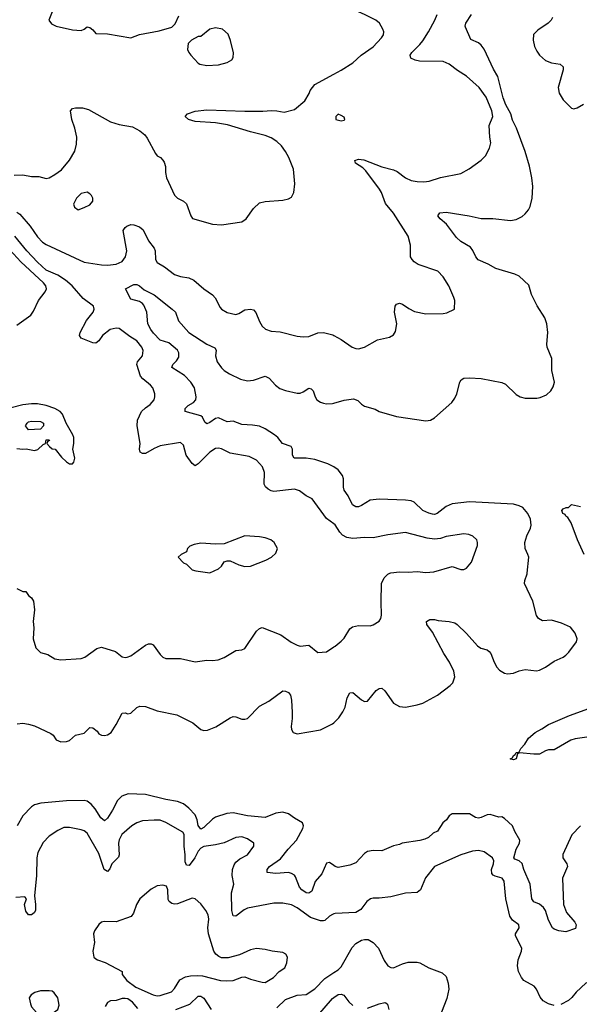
# Model space of a CAD drawing. Header units: inches. Extents: x 1694797 to 1849917, y 907313 to 1017959.
# Tile 277 of 656: x 1727849 to 1731682, y 967046 to 973794. Entities that reach past the tile are written whole.
import ezdxf

# ---------------------------------------------------------------- set-up
doc = ezdxf.new("R2010")
doc.units = ezdxf.units.IN
doc.header["$MEASUREMENT"] = 0
for name, color, linetype in [('B7926', 7, 'Continuous'), ('B7927', 7, 'Continuous'), ('B7936', 7, 'Continuous'), ('B7937', 7, 'Continuous')]:
    doc.layers.add(name, color=color, linetype=linetype)

msp = doc.modelspace()

# ---------------------------------------------------------------- linework, layer by layer
at = {"layer": 'B7926', "color": 5}
for points, elevation in [([(1727830, 969896), (1727870, 969876), (1727890, 969876), (1727908.1, 969848.1), (1727930, 969830.8), (1727942.8, 969810), (1727950.5, 969750), (1727941.3, 969670), (1727946, 969626), (1727941.1, 969550), (1727959.3, 969490), (1727990, 969456.3), (1728042.4, 969442.4), (1728090, 969413.4), (1728130, 969406), (1728270, 969415.5), (1728294.5, 969425.5), (1728375.9, 969484.1), (1728410, 969493), (1728504.7, 969464.7), (1728550, 969427.3), (1728570, 969422), (1728584.5, 969424.5), (1728610, 969435.5), (1728710, 969508.2), (1728730, 969517.4), (1728750, 969516.5), (1728762, 969510), (1728810, 969443), (1728830, 969424.9), (1728850, 969416.3), (1728950, 969416.4), (1729050, 969392.7), (1729130, 969404.9), (1729170, 969402), (1729207.5, 969407.5), (1729250, 969423.8), (1729330, 969470.4), (1729370, 969475.5), (1729390, 969484.9), (1729470, 969603.8), (1729490, 969622.4), (1729510, 969628.4), (1729637.3, 969577.3), (1729708.7, 969528.7), (1729750, 969507.7), (1729770, 969500.7), (1729830, 969507.3), (1729890, 969457.3), (1729950, 969462.8), (1730000, 969495.1)], 640), ([(1727831.2, 968968.8), (1727870, 968972.2), (1727910, 968967.2), (1727950, 968955.2), (1728062.4, 968902.4), (1728077.6, 968890), (1728098.7, 968858.7), (1728130, 968844.9), (1728170, 968847.4), (1728190, 968854.4), (1728230, 968890.3), (1728290, 968904.4), (1728330, 968943), (1728350, 968941.6), (1728378.2, 968918.2), (1728390, 968900.7), (1728410, 968890.7), (1728430, 968888.8), (1728450, 968893), (1728476.2, 968910), (1728510, 968963), (1728550, 969042), (1728570, 969043.8), (1728590, 969036.4), (1728610, 969042.4), (1728650, 969079.5), (1728671, 969089), (1728710, 969087.6), (1728790, 969057.3), (1728924, 969030), (1729034.1, 968974.1), (1729090, 968930.3), (1729110, 968922.6), (1729134.8, 968925.2), (1729192.9, 968947.1), (1729290, 969010.4), (1729310, 969017.6), (1729330, 969016.4), (1729370, 969001.3), (1729390, 968999.5), (1729410, 969004.9), (1729490.7, 969089.3), (1729555.2, 969124.8), (1729650, 969195.5), (1729670, 969192.7), (1729690, 969183), (1729703.9, 969163.9), (1729710.4, 969130), (1729714.2, 969045.8), (1729714.4, 969005.6), (1729707.3, 968950), (1729710.6, 968930), (1729720.7, 968910), (1729750, 968899.5), (1729910, 968926.3), (1729991.8, 968968.2), (1730000, 968976.3)], 620), ([(1730000, 967998), (1729970, 968017.4), (1729950, 968013), (1729919, 967941), (1729871.4, 967888.6), (1729850, 967822), (1729830, 967807.3), (1729810, 967809.8), (1729780.8, 967830), (1729766, 967850), (1729738.8, 967918.8), (1729730, 967930.8), (1729710, 967942.5), (1729689.1, 967949.1), (1729603.2, 967943.2), (1729544, 967950), (1729544.5, 967970), (1729560.5, 967990), (1729635.8, 968044.2), (1729688.1, 968110), (1729744.7, 968170), (1729787.7, 968250), (1729791.9, 968270), (1729786.2, 968290), (1729730, 968322.7), (1729690, 968352.4), (1729650, 968363.6), (1729603.8, 968356.2), (1729530, 968326.6), (1729410, 968337.4), (1729310, 968357.8), (1729266.5, 968353.5), (1729190, 968329), (1729170, 968315), (1729110, 968257), (1729090, 968245.7), (1729070.9, 968270.9), (1729064.8, 968310), (1729050, 968344.1), (1729007.5, 968390), (1728970, 968419.6), (1728930, 968436.4), (1728850, 968449.9), (1728710, 968484.5), (1728591.6, 968488.4), (1728547.2, 968472.8), (1728517.6, 968442.4), (1728484.2, 968375.8), (1728450, 968320.8), (1728430, 968304.4), (1728404.2, 968324.2), (1728364.9, 968384.9), (1728337.2, 968417.2), (1728310, 968437.6), (1728290, 968443.7), (1728170, 968440.1), (1727994.2, 968425.8), (1727950, 968414), (1727930, 968400.5), (1727870, 968337.7), (1727830.5, 968269.5)], 620), ([(1730000, 967665.3), (1729990, 967662.6), (1729970.4, 967650), (1729938.9, 967621.1), (1729930, 967617.2), (1729910, 967618.2), (1729841.4, 967641.4), (1729750, 967707.1), (1729710, 967727.1), (1729650, 967739.2), (1729590, 967739.7), (1729410, 967704.8), (1729386, 967694), (1729329.6, 967649.6), (1729310, 967652.3), (1729300.7, 967690), (1729299.8, 967810), (1729315.8, 967870), (1729304.9, 967930), (1729305.9, 967970), (1729317.2, 968002.8), (1729330, 968021.3), (1729357.3, 968042.7), (1729409.6, 968070), (1729452.3, 968130), (1729452.3, 968150), (1729410, 968180.7), (1729370, 968192.8), (1729330, 968188.4), (1729248.1, 968151.9), (1729190, 968138.8), (1729110, 968128.6), (1729090, 968117.3), (1729070, 968096), (1729047.4, 968050), (1729010, 967998.4), (1728990, 967999.1), (1728983, 968023), (1728982.6, 968070), (1728974.1, 968130), (1728975.3, 968210), (1728966.8, 968226.8), (1728850, 968291.2), (1728810, 968307.1), (1728768.7, 968308.7), (1728690, 968302.7), (1728650, 968290.9), (1728615.8, 968270), (1728548, 968210), (1728530, 968174), (1728524.4, 968150), (1728530.2, 968070), (1728525, 968055), (1728480.6, 968010), (1728466.2, 967973.8), (1728450, 967956.3), (1728426.8, 967970), (1728390, 968079.7), (1728310, 968219.7), (1728290, 968234.3), (1728270, 968242), (1728190, 968258.7), (1728150, 968257.6), (1728110, 968238.4), (1728050, 968198.4), (1728010, 968154), (1727972.5, 968087.5), (1727966, 968050), (1727963.1, 967930), (1727950.4, 967790), (1727958, 967730), (1727958, 967690), (1727947.7, 967672.3), (1727930, 967658.4), (1727910, 967658.4), (1727890, 967685.6), (1727882.3, 967730), (1727895.1, 967770), (1727883.2, 967783.2), (1727822, 967778)], 640), ([(1729610, 967021.2), (1729670, 967078.2), (1729750, 967109.1), (1729810, 967114.2), (1729870, 967152.3), (1729937.8, 967222.2), (1730000, 967263.6)], 640), ([(1728657.7, 967017.7), (1728621.3, 967061.3), (1728590, 967082.7), (1728570, 967086.6), (1728550, 967086), (1728510, 967072.7), (1728470, 967069.2), (1728450, 967059), (1728434, 967030)], 660), ([(1728919.1, 967010), (1729013.8, 967046.2), (1729070, 967101.3), (1729090, 967102.6), (1729110, 967089.1), (1729161.2, 967010)], 640), ([(1729889.8, 966970), (1729990, 967085.5), (1730000, 967092.3)], 620)]:
    msp.add_lwpolyline(points, dxfattribs=dict(at, elevation=elevation))
at = {"layer": 'B7926', "color": 5, "elevation": 660}
for points in [[(1728830, 967863.7), (1728790, 967858), (1728750, 967836), (1728671.5, 967768.5), (1728649.1, 967730.9), (1728628.6, 967671.4), (1728613.1, 967646.9), (1728510, 967611.6), (1728426.2, 967613.8), (1728410, 967609.4), (1728390, 967593.2), (1728360.7, 967550), (1728353.4, 967530), (1728360.7, 967470), (1728350.6, 967410), (1728357.3, 967370), (1728370, 967357.3), (1728381, 967350), (1728433.6, 967333.6), (1728551, 967270), (1728551.3, 967250), (1728582.8, 967210), (1728644, 967164), (1728762.8, 967110), (1728790, 967104.9), (1728810, 967106.9), (1728888, 967132), (1728910, 967154.4), (1728946, 967214), (1728985.2, 967234.8), (1729018.3, 967241.7), (1729064.2, 967244.2), (1729100.7, 967240.7), (1729224.7, 967210), (1729266, 967206), (1729310, 967210.2), (1729370, 967232.6), (1729390, 967234), (1729430, 967217.7), (1729510, 967197.3), (1729530, 967196.5), (1729587.8, 967230), (1729626, 967270), (1729664, 967296), (1729679.2, 967330), (1729682.4, 967370), (1729672.3, 967390), (1729650, 967401.3), (1729578, 967410), (1729530, 967422), (1729470, 967427.6), (1729430, 967419.7), (1729355, 967385), (1729276.1, 967363.9), (1729230, 967364.5), (1729212.9, 967372.9), (1729192.6, 967390), (1729178.5, 967410), (1729142.7, 967530), (1729136.8, 967570), (1729144.4, 967630), (1729140.4, 967660.4), (1729124.2, 967690), (1729090, 967734), (1729050, 967769.6), (1729030, 967772.6), (1728930, 967735.6), (1728910, 967733.5), (1728890, 967737.4), (1728871.8, 967750), (1728864.9, 967764.9), (1728863.6, 967830), (1728854.9, 967854.9)], [(1728050, 967138.7), (1727990, 967138.7), (1727953.4, 967126.6), (1727926.8, 967110), (1727914, 967090), (1727922, 967050), (1727930, 967028), (1727963, 966990), (1727990, 966974.4), (1728010, 966970.4), (1728030, 966970.4), (1728070, 966983), (1728109.2, 967010), (1728118.7, 967041.3), (1728109.6, 967090), (1728085.4, 967125.4), (1728070, 967135.1)]]:
    msp.add_lwpolyline(points, close=True, dxfattribs=at)
at = {"layer": 'B7927', "color": 5}
for points, elevation in [([(1728070, 973848.7), (1728048.2, 973790), (1728066.7, 973766.7), (1728098, 973750), (1728210, 973723.7), (1728270, 973720.4), (1728290, 973728.2), (1728310, 973745.5), (1728330, 973740.7), (1728350, 973724.9), (1728370, 973700.4), (1728450, 973696.4), (1728610, 973670.7), (1728670, 973693.4), (1728803.2, 973716.8), (1728890, 973742), (1728913.2, 973766.8), (1728938.6, 973821.4)], 680), ([(1727810, 972729.1), (1727870, 972731.6), (1727930, 972718.4), (1727979, 972719), (1728030, 972704.9), (1728050, 972710.5), (1728090, 972732.7), (1728134.5, 972765.5), (1728190, 972832.2), (1728227.1, 972892.9), (1728238.8, 972941.2), (1728239.8, 972990), (1728227.4, 973050), (1728205.4, 973110), (1728197.2, 973170), (1728210, 973185.2), (1728230, 973190.9), (1728278, 973190), (1728319.3, 973179.3), (1728470, 973093.7), (1728530, 973074.9), (1728620.9, 973060.9), (1728671.8, 973031.8), (1728704.7, 973004.7), (1728722, 972982), (1728778, 972878), (1728790, 972862), (1728812, 972850), (1728830, 972832), (1728838, 972818), (1728847.3, 972787.3), (1728846.2, 972746.2), (1728853, 972710), (1728910, 972591), (1728930, 972570.8), (1728970.5, 972550.5), (1728990, 972531.3), (1729020.5, 972450), (1729032.7, 972432.7), (1729170, 972391.8), (1729231.3, 972388.7), (1729370, 972408), (1729400.9, 972430), (1729450, 972499.1), (1729490, 972538), (1729530, 972548.2), (1729650, 972557.3), (1729690, 972566.8), (1729710, 972578), (1729726, 972610), (1729732.3, 972670), (1729724, 972770), (1729692, 972850), (1729669.5, 972890), (1729640.7, 972930), (1729610, 972958.7), (1729570, 972983.6), (1729530, 973000.5), (1729430, 973025.1), (1729272.9, 973072.9), (1729190, 973087.8), (1729050, 973097), (1729004, 973110), (1728982, 973130), (1728998, 973150), (1729050, 973167.7), (1729130, 973176), (1729390, 973166.3), (1729513.6, 973166.4), (1729572.4, 973172.4), (1729610, 973170.6), (1729659.3, 973160.7), (1729730, 973178), (1729802, 973238), (1729832.1, 973287.9), (1729839, 973310), (1729869.4, 973350), (1730000, 973421.6)], 660), ([(1727830, 972474.9), (1727850, 972461.8), (1727919.4, 972379.4), (1727970, 972307.1), (1728005.2, 972270), (1728030, 972254.2), (1728290, 972132.9), (1728410, 972113.7), (1728450, 972112.3), (1728510, 972119), (1728550, 972137.6), (1728573.2, 972170), (1728581.9, 972210), (1728558.3, 972350), (1728570.3, 972369.7), (1728581.5, 972378.5), (1728610, 972389.6), (1728630, 972389.2), (1728670, 972375.6), (1728693.3, 972353.3), (1728730, 972278), (1728768.6, 972228.6), (1728776.5, 972210), (1728779.6, 972150), (1728789.3, 972129.3), (1728839.8, 972099.8), (1728910, 972048.7), (1728950, 972034), (1729006, 972026), (1729040.7, 972010), (1729109, 971949), (1729168.7, 971908.7), (1729186.9, 971886.9), (1729220.9, 971820.9), (1729230.5, 971810.5), (1729270, 971787.3), (1729330, 971774), (1729350, 971780.7), (1729390, 971805.5), (1729430, 971810.8), (1729450, 971806.8), (1729466.7, 971786.7), (1729490, 971726.8), (1729510, 971694.8), (1729532.5, 971672.5), (1729570, 971660.5), (1729633.8, 971653.8), (1729750, 971626), (1729790, 971620.7), (1729830, 971624), (1729890, 971648), (1729930, 971650.4), (1729993.5, 971633.5), (1730000, 971630)], 640), ([(1727830, 971700.5), (1727925.2, 971770), (1727943.3, 971796.7), (1727978, 971870), (1728023.7, 971930), (1728032, 971950), (1728027.3, 971970), (1728011.3, 971990), (1727855.6, 972135.6), (1727730, 972271)], 660), ([(1730000, 970339.1), (1729950, 970374.5), (1729851.1, 970511.1), (1729810, 970531.8), (1729764.9, 970564.9), (1729730, 970577.7), (1729590, 970561.6), (1729570, 970565.6), (1729550, 970577.6), (1729533.3, 970593.3), (1729523.5, 970610), (1729524.7, 970690), (1729511.6, 970730), (1729470, 970775.6), (1729420.1, 970800.1), (1729290, 970824.2), (1729230, 970853.3), (1729210, 970857.6), (1729190, 970855.6), (1729150, 970831.3), (1729070, 970749.6), (1729050, 970736.2), (1729030, 970752), (1728989.6, 970810), (1728970, 970879), (1728950, 970896), (1728810, 970873), (1728770, 970855.8), (1728710, 970821.3), (1728690, 970821.6), (1728673.2, 970830), (1728669.6, 970850), (1728674.7, 970890), (1728653.3, 971010), (1728655.1, 971050), (1728683.7, 971110), (1728710, 971134.8), (1728743.2, 971156.8), (1728769.2, 971190), (1728775.1, 971210), (1728775.1, 971230), (1728760.7, 971270), (1728745.1, 971290), (1728691.7, 971331.7), (1728675.8, 971350), (1728651.2, 971430), (1728655.1, 971450), (1728689.6, 971490.4), (1728693.4, 971526.6), (1728686, 971550), (1728650, 971593.7), (1728602.6, 971622.6), (1728530, 971678), (1728510, 971680.4), (1728468.5, 971670), (1728416, 971630), (1728390, 971594), (1728370, 971576.9), (1728350, 971579.7), (1728270, 971612), (1728258, 971630), (1728263.1, 971650), (1728307.1, 971732.9), (1728351, 971790), (1728358.5, 971810), (1728354.8, 971830), (1728283.3, 971883.3), (1728207.3, 971970), (1728161.9, 972010), (1728110, 972043.9), (1728030, 972078.6), (1727970, 972132.1), (1727897, 972210), (1727814.4, 972310)], 640), ([(1730000, 970730.2), (1729958.7, 970750), (1729870, 970781), (1729810, 970789.9), (1729728.4, 970788.4), (1729717.8, 970810), (1729716.2, 970850), (1729708, 970870), (1729649, 970889), (1729617.6, 970930), (1729594.6, 970950), (1729530, 970990.9), (1729490, 971008.1), (1729443.8, 971016.2), (1729370, 971019), (1729310, 971043.8), (1729270, 971038), (1729210, 971065), (1729190, 971061.1), (1729150, 971032.9), (1729130, 971024.8), (1729116.1, 971036.1), (1729100.7, 971070), (1729090, 971080.2), (1728982.9, 971110), (1728981, 971130), (1729002.6, 971150), (1729038.5, 971170), (1729054.6, 971190), (1729057.4, 971210), (1729045.8, 971270), (1729021.3, 971310), (1728976.5, 971356.5), (1728889.7, 971410), (1728896.4, 971430), (1728923.3, 971456.7), (1728937.6, 971482.4), (1728938.3, 971510), (1728929.2, 971530), (1728870, 971578.5), (1728810, 971596.8), (1728765.7, 971645.7), (1728745.7, 971670), (1728726.9, 971710), (1728718.9, 971790), (1728698.1, 971838.1), (1728689.7, 971850), (1728670, 971863.2), (1728610, 971879.6), (1728573.2, 971950), (1728630, 971978.9), (1728650, 971979.5), (1728670, 971970.2), (1728702.2, 971942.2), (1728770, 971909.1), (1728894, 971810), (1728914.9, 971790), (1728937.4, 971730), (1729006, 971650), (1729130.9, 971570.9), (1729184.6, 971544.6), (1729194.3, 971530), (1729190.2, 971489.8), (1729200.2, 971450), (1729230, 971408.1), (1729250, 971389.2), (1729286.2, 971366.2), (1729360.5, 971330), (1729410, 971318.6), (1729450, 971324), (1729530.2, 971350.2), (1729557.6, 971337.6), (1729600.3, 971290), (1729630, 971266.4), (1729670, 971252), (1729750, 971235), (1729770, 971235.6), (1729790, 971242.6), (1729830, 971268.9), (1729845.1, 971265.1), (1729858, 971250), (1729871.4, 971210), (1729884.6, 971190), (1729910, 971173.1), (1729930, 971166.7), (1729950, 971162.3), (1729990, 971164.2), (1730000, 971167)], 620), ([(1727830, 970854.9), (1727869.6, 970850.4), (1727892.8, 970852.8), (1727950, 970840.7), (1727972.1, 970847.9), (1728010, 970882), (1728026, 970890), (1728030, 970914), (1728050, 970914), (1728052, 970910), (1728038, 970902), (1728034, 970890), (1728052, 970870), (1728070, 970852), (1728091.1, 970851.1), (1728135.3, 970795.3), (1728170, 970764.7), (1728190, 970751.3), (1728210, 970751.3), (1728218.6, 970761.4), (1728225.2, 970790), (1728213.2, 970850), (1728219.3, 970890), (1728219.3, 970930), (1728212.7, 970950), (1728166, 971030), (1728142.7, 971090), (1728125.2, 971110), (1728090, 971129.5), (1728030, 971149.6), (1727970, 971160.5), (1727930, 971161.6), (1727870, 971155.1), (1727790, 971134.5)], 660)]:
    msp.add_lwpolyline(points, dxfattribs=dict(at, elevation=elevation))
for points, elevation in [([(1729190, 973739), (1729151.1, 973728.9), (1729090, 973678), (1729070, 973678), (1729025.4, 973654.6), (1729002, 973630), (1728998, 973590), (1729006, 973570), (1729021, 973550), (1729070, 973496), (1729082, 973490), (1729130, 973480.7), (1729210, 973485.5), (1729270, 973500.7), (1729301.2, 973518.8), (1729310, 973534), (1729312.9, 973567.1), (1729292.1, 973652.1), (1729275.5, 973695.5), (1729238, 973730)], 680), ([(1728310, 972612.3), (1728270, 972602), (1728238, 972570), (1728218, 972530), (1728224.7, 972510), (1728250, 972491.3), (1728290, 972506), (1728330, 972526), (1728349, 972551), (1728349.2, 972570), (1728339.3, 972590), (1728330, 972601.2)], 660), ([(1727910, 970984), (1727889.3, 971010), (1727899, 971030), (1727910, 971037.3), (1727930, 971042.8), (1727990, 971041), (1728011.3, 971030), (1728012, 971010), (1727990, 970988)], 660), ([(1729390, 970257.6), (1729250, 970202), (1729190, 970199.3), (1729090, 970206), (1729042.5, 970197.5), (1729014.4, 970185.6), (1728998, 970170), (1728990, 970148), (1728954, 970130), (1728934, 970110), (1728971.6, 970071.6), (1728990, 970062), (1729030, 970024.7), (1729056, 970016), (1729150, 970004), (1729210, 970030.6), (1729231.1, 970048.9), (1729250, 970078.8), (1729270, 970086), (1729290, 970084.4), (1729350, 970057.6), (1729390, 970046), (1729430, 970048), (1729535.3, 970090), (1729574, 970110), (1729602, 970138), (1729614, 970170), (1729592.7, 970210), (1729569, 970230), (1729530, 970243), (1729490.4, 970249.6)], 660)]:
    msp.add_lwpolyline(points, close=True, dxfattribs=dict(at, elevation=elevation))
at = {"layer": 'B7936', "color": 5}
for points, elevation in [([(1730000, 968976.3), (1730033.6, 969010), (1730062.4, 969050), (1730078, 969082), (1730092.5, 969147.5), (1730110, 969180.4), (1730130, 969183.1), (1730190, 969132.9), (1730210, 969122.3), (1730230, 969124.2), (1730290, 969196.5), (1730310, 969210.2), (1730330, 969213.1), (1730350, 969194.4), (1730410, 969110.5), (1730450, 969087.2), (1730490, 969082.3), (1730570, 969097.7), (1730609.2, 969110), (1730710, 969164.2), (1730796.2, 969230), (1730815.8, 969250), (1730829.7, 969290), (1730821.1, 969330), (1730792.1, 969390), (1730752.9, 969450), (1730675.6, 969595.6), (1730638, 969650), (1730636, 969670), (1730657.6, 969682.4), (1730690, 969682.4), (1730715.8, 969675.8), (1730790, 969668.9), (1730830, 969660.3), (1730846, 969650), (1730910, 969587.2), (1730983.4, 969503.4), (1731007.7, 969487.7), (1731050, 969474.9), (1731064.4, 969464.4), (1731074.9, 969450), (1731097.4, 969390), (1731116.4, 969356.4), (1731135.6, 969335.6), (1731170, 969315.3), (1731190, 969311.8), (1731230, 969314.9), (1731270, 969331.8), (1731310, 969340.3), (1731388.5, 969331.5), (1731410, 969336.1), (1731450, 969355.6), (1731510, 969398.3), (1731570, 969424.9), (1731590, 969438.4), (1731610, 969458.4), (1731662.7, 969530), (1731667, 969550), (1731653, 969590), (1731620.7, 969630), (1731559, 969659), (1731490, 969679.1), (1731430, 969675.1), (1731402, 969690), (1731388.4, 969710), (1731363.5, 969810), (1731306.9, 969930), (1731308.2, 969950), (1731323.7, 969996.3), (1731324.1, 970000)], 620), ([(1730000, 969495.1), (1730010, 969501.6), (1730050, 969534.9), (1730070, 969556.3), (1730110, 969619.1), (1730127.1, 969632.9), (1730170, 969643.1), (1730250, 969640.4), (1730270, 969646), (1730310, 969673), (1730321.3, 969690), (1730326.9, 969713.1), (1730323.5, 969803.5), (1730327.5, 969930), (1730344.5, 969970), (1730370, 969994.9), (1730383, 970000)], 640), ([(1731750, 968879.9), (1731654.3, 968865.7), (1731623.9, 968856.1), (1731510, 968789.6), (1731470, 968789.3), (1731450, 968783.7), (1731410, 968760.9), (1731370, 968759.6), (1731271.1, 968768.9), (1731258, 968762), (1731250, 968729.2), (1731230, 968722), (1731210, 968726), (1731209.1, 968729.1), (1731224, 968736), (1731230, 968751.3), (1731242, 968758), (1731250, 968771), (1731268.4, 968771.6), (1731280.2, 968799.8), (1731308.7, 968830), (1731334, 968870), (1731379, 968910), (1731425.7, 968934.3), (1731470, 968964.9), (1731615.2, 969024.8), (1731747.2, 969072.8)], 580), ([(1731688.8, 968270), (1731630, 968207.3), (1731568.2, 968071.8), (1731569.5, 968049.5), (1731595.3, 968010), (1731601.3, 967990), (1731566.2, 967910), (1731573.2, 967730), (1731594.9, 967674.9), (1731650.3, 967610), (1731660.3, 967590), (1731655.1, 967564.9), (1731590, 967543.1), (1731541.2, 967550), (1731510, 967560.9), (1731499.1, 967570), (1731470, 967623), (1731449, 967689), (1731437, 967710), (1731410, 967731.5), (1731369.4, 967749.4), (1731355.9, 967770), (1731344.4, 967870), (1731300.8, 967970), (1731290.4, 968010.4), (1731270, 968029.8), (1731240.5, 968040.5), (1731232.3, 968050), (1731248.3, 968110), (1731271.6, 968150), (1731273.8, 968170), (1731239.1, 968230), (1731223.6, 968270), (1731170, 968320.7), (1731150, 968331.8), (1731130, 968328), (1731070, 968346), (1731050, 968345.5), (1731010, 968326.5), (1730990, 968322), (1730970, 968327.2), (1730930, 968351.1), (1730810, 968351.2), (1730790, 968337), (1730772, 968310), (1730746.7, 968290), (1730710, 968233), (1730680.4, 968219.6), (1730647.7, 968190), (1730622.4, 968177.6), (1730588.5, 968168.5), (1730468.9, 968151.1), (1730450, 968142), (1730410, 968132.7), (1730330, 968098), (1730270, 968100.5), (1730230, 968094), (1730210, 968079.3), (1730150, 968016.3), (1730110, 967998.7), (1730030, 967984), (1730010, 967991.6), (1730000, 967998)], 620), ([(1731510, 967038.7), (1731470, 967049.8), (1731434.7, 967070), (1731414.2, 967094.2), (1731387.7, 967150), (1731372.3, 967170), (1731301.6, 967210), (1731285.6, 967230), (1731265.6, 967270), (1731258.4, 967310), (1731262.4, 967350), (1731286.6, 967410), (1731288.4, 967430), (1731243.6, 967516.4), (1731244.5, 967530), (1731269.5, 967570), (1731267, 967590), (1731223.7, 967623.7), (1731206.6, 967650), (1731178.7, 967770), (1731168, 967890), (1731154, 967910), (1731104.3, 967924.2), (1731091.3, 967931.3), (1731083.5, 967943.5), (1731079.4, 967970), (1731094.8, 968010), (1731096, 968030), (1731087.3, 968050), (1731030, 968091.1), (1730990, 968100.4), (1730950, 968095.4), (1730870, 968070.9), (1730690.5, 967990), (1730628.2, 967911.8), (1730594.4, 967830), (1730570, 967813), (1730490, 967808.9), (1730390, 967782.2), (1730310, 967772.8), (1730270, 967774.7), (1730250.3, 967769.7), (1730225.5, 967750), (1730184.7, 967695.3), (1730150, 967675.4), (1730010, 967668), (1730000, 967665.3)], 640), ([(1730000, 967263.6), (1730030, 967283.5), (1730050, 967302.4), (1730124.9, 967435.1), (1730150, 967464), (1730190, 967486.5), (1730210, 967491.4), (1730234.8, 967490), (1730269.1, 967469.1), (1730306, 967430), (1730345.5, 967345.5), (1730370, 967310.8), (1730390, 967299.1), (1730410, 967295.5), (1730470, 967323.1), (1730510, 967335.8), (1730570, 967335.8), (1730590.3, 967330.3), (1730650, 967295.8), (1730742, 967262), (1730770, 967236), (1730784, 967190), (1730787.7, 967150), (1730774.2, 967085.8), (1730704.7, 966910)], 640), ([(1732290, 967034.9), (1732330, 967077.1), (1732351.2, 967110), (1732366.3, 967150), (1732361.3, 967190), (1732350, 967209.4), (1732338.3, 967218.3), (1732310, 967226), (1732270, 967226.6), (1732210, 967208.7), (1732170, 967209.7), (1732130, 967203.6), (1732086, 967190), (1732030, 967159), (1731964.4, 967164.4), (1731790, 967207.8), (1731770, 967207.6), (1731725.5, 967190), (1731659.3, 967130), (1731630, 967092), (1731608.1, 967071.9), (1731555.3, 967044.7)], 640), ([(1730000, 967092.3), (1730030, 967112.4), (1730050, 967115.6), (1730067.9, 967107.9), (1730102.7, 967062.7), (1730130, 967038.3)], 620), ([(1730230, 967020.2), (1730310.2, 967050.2), (1730350, 967059), (1730356.9, 967056.9), (1730367.7, 967047.7), (1730377.2, 967010)], 620)]:
    msp.add_lwpolyline(points, dxfattribs=dict(at, elevation=elevation))
at = {"layer": 'B7937', "color": 5}
for points, elevation in [([(1730000, 973421.6), (1730050.7, 973449.3), (1730130, 973498.7), (1730187.6, 973550), (1730270, 973608.8), (1730327.8, 973670), (1730339.6, 973690), (1730342.9, 973710), (1730336.2, 973730), (1730314, 973770), (1730287, 973790), (1730209.4, 973830), (1730116.9, 973870), (1730000, 973914.5)], 660), ([(1730000, 971167), (1730070, 971186.7), (1730135.3, 971195.3), (1730164.9, 971184.9), (1730190, 971159.1), (1730210, 971146), (1730283.8, 971123.8), (1730310, 971108.4), (1730430, 971075.3), (1730630, 971044.9), (1730662, 971050), (1730690, 971064.9), (1730809.3, 971170), (1730830, 971201), (1730841.6, 971230), (1730862.9, 971310), (1730873.3, 971326.7), (1730890, 971336.4), (1730930, 971340.3), (1731010, 971335.2), (1731150, 971308.8), (1731175.8, 971295.8), (1731250, 971225.5), (1731276, 971210), (1731310, 971200.3), (1731390, 971200.3), (1731414.1, 971205.9), (1731456.9, 971223.1), (1731486.6, 971250), (1731502.7, 971277.3), (1731511.6, 971310), (1731494, 971390), (1731492.3, 971472.3), (1731462.3, 971550), (1731459.2, 971570), (1731465.7, 971650), (1731458.3, 971710), (1731445.1, 971750), (1731392.5, 971832.5), (1731353.3, 971910), (1731335.4, 971975.4), (1731270, 972036), (1731239.3, 972050), (1731110, 972088.7), (1731058, 972118), (1730987.7, 972147.7), (1730971.9, 972170), (1730952.4, 972212.4), (1730935.2, 972235.2), (1730870, 972275.1), (1730840.8, 972300.8), (1730771.7, 972391.7), (1730728.5, 972430), (1730713, 972450), (1730726.6, 972470), (1730770, 972475.8), (1730926.8, 972450), (1731010, 972431.1), (1731090, 972431.6), (1731210, 972418.3), (1731250, 972424.9), (1731290, 972446.4), (1731310, 972464.4), (1731333, 972490), (1731345.7, 972514.3), (1731358.9, 972570), (1731362.3, 972650), (1731357.4, 972710), (1731341.1, 972790), (1731311.1, 972890), (1731252.5, 973050), (1731225, 973105), (1731212.7, 973150), (1731178.6, 973210), (1731159.1, 973259.1), (1731123.9, 973403.9), (1731094.5, 973454.5), (1731030, 973592.1), (1731010, 973618.7), (1730990, 973635.6), (1730938, 973658), (1730901.8, 973741.8), (1730899.2, 973750), (1730903.5, 973770), (1730942.4, 973830)], 620), ([(1730000, 971630), (1730050, 971602.8), (1730124.7, 971550), (1730150, 971540.5), (1730170, 971539.3), (1730210, 971550.4), (1730299.7, 971600.2), (1730382, 971618), (1730410, 971634.8), (1730423.3, 971656.7), (1730432, 971710), (1730416, 971790), (1730421.2, 971830), (1730430, 971844.7), (1730450.6, 971850.6), (1730470, 971844), (1730514, 971814), (1730553.8, 971793.8), (1730630, 971778.4), (1730750, 971780.7), (1730775.1, 971784.9), (1730826, 971810), (1730829.2, 971870), (1730822.7, 971890), (1730787.8, 971970), (1730750, 972032.7), (1730713.2, 972070), (1730577.1, 972117.1), (1730550, 972134.5), (1730536.2, 972150), (1730526, 972170), (1730524.7, 972250), (1730509.5, 972310), (1730410, 972469.3), (1730354.4, 972534.4), (1730326.6, 972610), (1730313.7, 972633.7), (1730218.5, 972758.5), (1730197.8, 972777.8), (1730149.5, 972810), (1730145.2, 972830), (1730170, 972839.1), (1730206, 972834), (1730330, 972784.9), (1730410, 972764.9), (1730432.9, 972752.9), (1730490, 972710.2), (1730530, 972692.6), (1730570, 972685.2), (1730616.9, 972683.1), (1730653.1, 972686.9), (1730730, 972712.7), (1730870, 972740.5), (1730927.7, 972772.3), (1731010, 972830.8), (1731038.7, 972861.3), (1731065.8, 972914.2), (1731075.6, 972950), (1731068, 972990), (1731064.7, 973070), (1731089, 973130), (1731083.4, 973170), (1731043.1, 973263.1), (1730996.3, 973330), (1730910, 973407.6), (1730846.5, 973446.5), (1730790, 973489.7), (1730750, 973508.4), (1730588, 973510), (1730556.4, 973516.4), (1730526.6, 973530), (1730524.2, 973550), (1730534.7, 973570), (1730590, 973624.2), (1730609.8, 973650.2), (1730649, 973711), (1730690.9, 973790), (1730708.4, 973830)], 640), ([(1731497.3, 973810), (1731487.7, 973790), (1731468.2, 973770), (1731396.9, 973723.1), (1731367, 973693), (1731365.1, 973654.9), (1731374.4, 973610), (1731390, 973577.6), (1731410, 973550.3), (1731450, 973515.3), (1731490, 973498.3), (1731550.2, 973490.2), (1731571.4, 973471.4), (1731570.2, 973450), (1731535.8, 973330), (1731543.6, 973290), (1731570, 973244.9), (1731628.2, 973188.2), (1731643.8, 973183.8), (1731666, 973190), (1731710, 973215.3)], 620), ([(1731324.1, 970000), (1731334.8, 970110), (1731329.7, 970130), (1731309.8, 970170), (1731307.6, 970210), (1731323.2, 970256.8), (1731348.3, 970310), (1731352.1, 970330), (1731346.4, 970370), (1731330, 970409.6), (1731294.5, 970450), (1731270, 970463.2), (1731230, 970472.7), (1730929.4, 970490.6), (1730810, 970476.5), (1730770, 970457.3), (1730709.1, 970410.9), (1730690, 970403.4), (1730675.8, 970404.2), (1730650, 970411.4), (1730610.9, 970430.9), (1730550, 970486.5), (1730530, 970495.8), (1730490, 970501.6), (1730310, 970509), (1730250, 970501.6), (1730190, 970463.7), (1730170, 970455.3), (1730150, 970454.8), (1730128.9, 970470), (1730097.7, 970530), (1730069.9, 970569.9), (1730065.7, 970590), (1730066.6, 970646.6), (1730059.3, 970670), (1730029.3, 970709.3), (1730000.4, 970730), (1730000, 970730.2)], 620), ([(1731716, 970130), (1731668.4, 970230), (1731626.7, 970346.7), (1731603.1, 970383.1), (1731590, 970392.3), (1731583.6, 970403.6), (1731569.8, 970410), (1731562.9, 970430), (1731570, 970442.8), (1731591.6, 970451.6), (1731608.4, 970451.6), (1731629, 970471), (1731690, 970457.3)], 580), ([(1730383, 970000), (1730390, 970002.7), (1730450, 970010.4), (1730510, 970007), (1730570, 970012.4), (1730630, 970005.5), (1730686, 970010), (1730810, 970046.8), (1730870, 970026.8), (1730890, 970026.8), (1730910, 970036), (1730944.1, 970075.9), (1730985.2, 970190), (1730985.2, 970210), (1730979, 970230), (1730953.4, 970253.4), (1730925.4, 970265.4), (1730890, 970271.5), (1730770, 970253), (1730730, 970239.1), (1730690, 970234.5), (1730640.1, 970240.1), (1730490, 970278.7), (1730370, 970263.5), (1730270, 970243), (1730210, 970245.1), (1730130, 970238.5), (1730090, 970244.8), (1730060.6, 970260.6), (1730041, 970281), (1730010, 970332), (1730000, 970339.1)], 640)]:
    msp.add_lwpolyline(points, dxfattribs=dict(at, elevation=elevation))
at = {"layer": 'B7937', "color": 5, "elevation": 660}
msp.add_lwpolyline([(1730030, 973146), (1730014, 973130), (1730014, 973110), (1730050, 973101), (1730070, 973104.7), (1730075.3, 973110), (1730070, 973126), (1730050, 973138)], close=True, dxfattribs=at)

doc.saveas('drawing.dxf')
